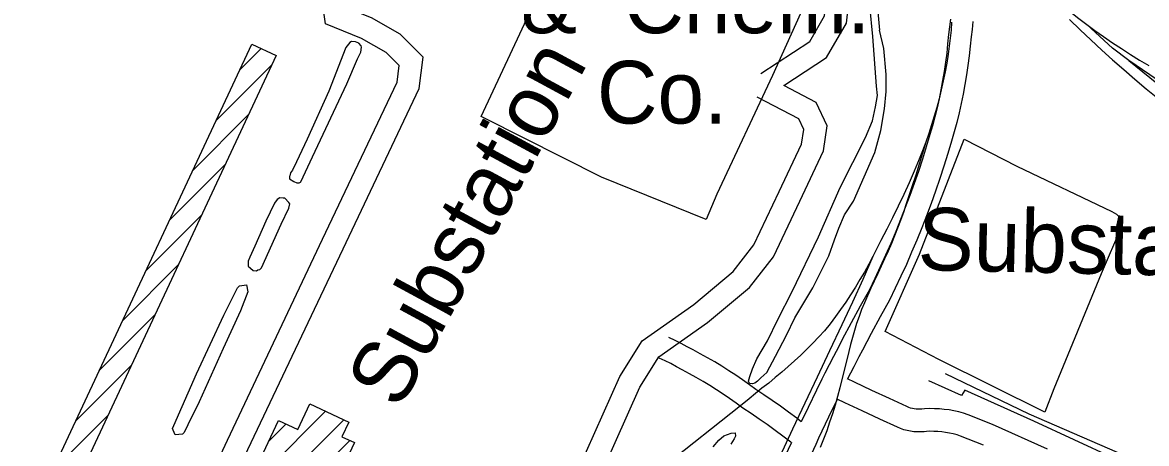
# Model space of a CAD drawing. Extents: x 3677843 to 3715951, y 511991 to 537744.
# Drawn here: x 3709745 to 3711233, y 525496 to 526054 of the extents above; entities that cross this region are included whole.
import ezdxf

# ---------------------------------------------------------------- set-up
doc = ezdxf.new("R2010")
doc.units = 0
for name, color, linetype in [('V-BLDG-IDEN', 7, 'Continuous'), ('V-BLDG-OTLN', 7, 'Continuous'), ('V-RAIL-TRAK', 7, 'Continuous'), ('V-ROAD-CNTR', 7, 'Continuous'), ('V-SITE-OTLN', 7, 'Continuous'), ('V-SITE-OTLN-IDEN', 7, 'Continuous'), ('V-TOPO-SHOR', 7, 'Continuous'), ('V-UTIL-LINE', 7, 'Continuous')]:
    doc.layers.add(name, color=color, linetype=linetype)

msp = doc.modelspace()

# ---------------------------------------------------------------- linework, layer by layer
at = {"layer": 'V-BLDG-OTLN'}
for p, q in [((3710032.3, 525990.3), (3710061.1, 526019.1)), ((3710001.3, 525923.9), (3710075.4, 525998)), ((3709970.2, 525857.5), (3710044.3, 525931.6)), ((3709939.2, 525791.1), (3710013.3, 525865.2)), ((3709908.2, 525724.7), (3709982.3, 525798.8)), ((3709877.1, 525658.3), (3709951.2, 525732.4)), ((3709846.1, 525591.9), (3709920.2, 525666)), ((3709815.1, 525525.5), (3709889.2, 525599.7)), ((3709784, 525459.2), (3709858.1, 525533.3)), ((3710008.3, 525365.3), (3710170.3, 525527.2)), ((3710039.6, 525431.9), (3710146.2, 525538.5)), ((3710070.8, 525498.5), (3710094.1, 525521.7)), ((3709977.1, 525298.7), (3710178.2, 525499.8))]:
    msp.add_line(p, q, dxfattribs=at)
for points in [[(3710080.9, 526009.8), (3709588.7, 524956.9), (3709556.3, 524972.1), (3710048.5, 526025)], [(3709786.7, 524892.7), (3710084, 525526.4), (3710109.5, 525514.4), (3710125.4, 525548.3), (3710177, 525524.1), (3710167.9, 525504.6), (3710184.3, 525497), (3709885.5, 524860.1), (3709831.6, 524885.4), (3709826.3, 524874.1)]]:
    msp.add_lwpolyline(points, close=True, dxfattribs=at)
at = {"layer": 'V-RAIL-TRAK'}
for points in [[(3711045.8, 526148.3), (3711054.9, 526138.6), (3711064.2, 526129.1), (3711073.5, 526119.8), (3711083.1, 526110.6), (3711092.8, 526101.5), (3711102.6, 526092.7), (3711112.6, 526084), (3711122.8, 526075.4), (3711133, 526067.1), (3711143.4, 526058.9), (3711154, 526050.8), (3711164.7, 526043), (3711176.3, 526034.8), (3711188.1, 526026.8), (3711199.9, 526018.9), (3711211.9, 526011.2), (3711224, 526003.7), (3711236.2, 525996.4)], [(3710975.2, 526054.1), (3710974.4, 526043.5), (3710973.4, 526032.9), (3710972.1, 526022.3), (3710970.7, 526011.7), (3710968.7, 525999.8), (3710966.5, 525988), (3710964, 525976.1), (3710961.4, 525964.4), (3710958.5, 525952.6), (3710955.4, 525941), (3710952, 525929.4), (3710948.5, 525917.8), (3710944.8, 525906.3), (3710940.8, 525894.9), (3710936.6, 525883.6), (3710932.3, 525872.3), (3710925.7, 525856.7), (3710918.8, 525841.1), (3710911.8, 525825.6), (3710904.5, 525810.2), (3710897, 525794.9), (3710889.3, 525779.7), (3710881.4, 525764.7), (3710876.3, 525754.1), (3710871, 525743.6)], [(3711131.3, 526057.5), (3711145.4, 526043.9), (3711159.6, 526030.4), (3711173.9, 526017.1), (3711188.4, 526004), (3711203.1, 525991.1), (3711217.9, 525978.3), (3711232.9, 525965.8), (3711248, 525953.4)], [(3712608.8, 524928.9), (3712566.7, 524961.8), (3712496.5, 525018.2), (3712438.3, 525066.1), (3712367.7, 525121.9), (3712286.5, 525188.8), (3712183.7, 525268.6), (3712094.5, 525340.9), (3712014.3, 525407.3), (3711931.1, 525474.1), (3711853.4, 525534.5), (3711774.7, 525600.3), (3711675.9, 525677.6), (3711576.2, 525756.9), (3711512, 525807.3), (3711479.9, 525830.7), (3711443.9, 525854.7), (3711403.3, 525878.6), (3711319.1, 525930.4), (3711255.5, 525971.8), (3711209.9, 526003.2), (3711188.3, 526019.7), (3711154, 526050.8)], [(3711209.9, 526003.2), (3711277, 525948.8), (3711352.2, 525887.5), (3711451.5, 525806.2), (3711508.1, 525760.3), (3711571.3, 525713.4), (3711662, 525639.6), (3711745.7, 525570.2), (3711849.5, 525486.4), (3711949.7, 525403.6), (3712037.5, 525333.3), (3712142.7, 525249), (3712231.5, 525178.6), (3712295.6, 525127.3), (3712351.7, 525084.8)], [(3710940.8, 525894.9), (3710936.6, 525880.3), (3710932.3, 525865.8), (3710927.7, 525851.4), (3710923, 525837), (3710918, 525822.6), (3710914.7, 525812.1), (3710911.3, 525801.6), (3710907.6, 525791.3), (3710903.7, 525780.9), (3710899.7, 525770.7), (3710895.4, 525760.5), (3710891, 525750.5), (3710886.4, 525740.5), (3710877.3, 525721.1), (3710868.3, 525701.6), (3710859.6, 525682.1), (3710856, 525673.1), (3710852.6, 525664), (3710849.4, 525654.8), (3710846.4, 525645.6), (3710843.7, 525636.3), (3710841.2, 525626.9), (3710839, 525617.4), (3710827.2, 525569.4), (3710824.1, 525557.9), (3710820.8, 525546.5), (3710817.3, 525535.1), (3710813.6, 525523.8), (3710809.7, 525512.6), (3710805.6, 525501.4), (3710801.3, 525490.4)], [(3710871, 525743.6), (3710865.5, 525733.2), (3710859.8, 525722.9), (3710853.8, 525712.8), (3710847.7, 525702.7), (3710841.4, 525692.8), (3710834.9, 525683), (3710828.2, 525673.4), (3710821.3, 525663.8), (3710814.3, 525654.4), (3710807, 525645.2), (3710799.4, 525636.9), (3710791.5, 525628.8), (3710783.6, 525620.8), (3710775.4, 525612.9), (3710767.2, 525605.2), (3710758.8, 525597.6), (3710750.3, 525590.2), (3710741.7, 525583), (3710732.9, 525575.8), (3710724, 525568.9), (3710707.1, 525555), (3710695.6, 525545.6), (3710595.3, 525466)], [(3710871, 525743.6), (3710857.6, 525713.2), (3710843.8, 525683), (3710829.8, 525653), (3710813.6, 525618.3), (3710797.3, 525583.6), (3710780.9, 525549.1), (3710764.3, 525514.6), (3710694.7, 525363.9)]]:
    msp.add_lwpolyline(points, dxfattribs=at)
at = {"layer": 'V-ROAD-CNTR'}
for points in [[(3710753, 525969.9), (3710809.6, 526007.3), (3710836.1, 526052.6), (3710841.9, 526103.8), (3710836, 526196.2), (3710829, 526290.7), (3710823.7, 526322.1), (3710809.7, 526344.4), (3710783, 526358.7), (3710677.5, 526406.3), (3710579.6, 526445.3), (3710530.4, 526465.4), (3710505.4, 526467.2), (3710485.2, 526461.5), (3710456.2, 526437), (3710443.4, 526411), (3710424, 526346.7), (3710397, 526309.1), (3710371.2, 526271.1), (3710355.7, 526232.8), (3710347.8, 526207.8)], [(3710722.7, 525985.8), (3710787.2, 526028.5), (3710807, 526062.3), (3710811.8, 526104.5), (3710806, 526194.1), (3710799.2, 526287.1), (3710795.1, 526311.2), (3710788.5, 526321.7), (3710769.7, 526331.8), (3710665.8, 526378.7), (3710568.3, 526417.5), (3710523.4, 526435.9), (3710508.5, 526436.9), (3710499.6, 526434.4), (3710480.4, 526418.1), (3710471.5, 526400), (3710451.3, 526333.3), (3710421.6, 526291.9), (3710397.9, 526256.9), (3710383.9, 526222.6), (3710372.7, 526187)], [(3709700.2, 524830.2), (3709780.5, 524995.5), (3710016.2, 525500.3), (3710142.3, 525766.6), (3710241, 525974.7), (3710243.8, 525996.6), (3710226.4, 526014), (3710193.8, 526032.5), (3710146.1, 526051.7), (3710140, 526095.8), (3710149.2, 526145), (3710164.8, 526206), (3710190, 526239.7), (3710210.9, 526254.2), (3710245.7, 526276.1)], [(3709727, 524816.6), (3709807.6, 524982.6), (3710043.4, 525487.6), (3710169.4, 525753.8), (3710270.2, 525966.2), (3710275.4, 526007.4), (3710244.8, 526038.1), (3710206.9, 526059.6), (3710173.4, 526073.1), (3710170.4, 526095.1), (3710178.5, 526138.5), (3710192.4, 526192.7), (3710211.2, 526217.8), (3710227.5, 526229.2), (3710263.5, 526251.9)], [(3710973.5, 526057.8), (3710972.4, 526048), (3710971.1, 526037.7), (3710969.9, 526025.1), (3710968.6, 526012.9), (3710967, 526000.8), (3710965.2, 525988.6), (3710963.2, 525976.5), (3710960.9, 525964.5), (3710958.5, 525952.5), (3710955.8, 525940.5), (3710952.9, 525928.6), (3710949.7, 525916.8), (3710946.4, 525905), (3710941.5, 525888.7), (3710936.4, 525872.4), (3710931.1, 525856.3), (3710925.5, 525840.2), (3710919.8, 525824.2), (3710913.8, 525808.2), (3710907.6, 525792.4), (3710901.2, 525776.6), (3710894.6, 525760.9), (3710887.8, 525745.3), (3710880.7, 525729.8), (3710873.5, 525714.4), (3710866.2, 525699.4), (3710854.2, 525677.8), (3710842.2, 525655.7), (3710830.4, 525633.5), (3710825.7, 525624.4), (3710818.8, 525611.2), (3710807.4, 525588.8), (3710803.4, 525581), (3710796.1, 525566.3), (3710785, 525543.6), (3710776, 525524.3)], [(3711003.4, 526054.8), (3711002.2, 526044.4), (3711000.9, 526034.4), (3710999.8, 526022.1), (3710998.4, 526009.3), (3710996.7, 525996.6), (3710994.8, 525984), (3710992.7, 525971.3), (3710990.4, 525958.7), (3710987.8, 525946.2), (3710985, 525933.7), (3710981.9, 525921.2), (3710978.7, 525908.8), (3710975.2, 525896.5), (3710970.2, 525879.9), (3710964.9, 525863.2), (3710959.5, 525846.7), (3710953.8, 525830.2), (3710947.9, 525813.8), (3710941.8, 525797.5), (3710935.5, 525781.3), (3710928.9, 525765.1), (3710922.1, 525749.1), (3710915.2, 525733.1), (3710908, 525717.3), (3710900.5, 525701.5), (3710892.8, 525685.6), (3710880.5, 525663.4), (3710868.7, 525641.5), (3710857, 525619.5), (3710852.3, 525610.5), (3710845.5, 525597.4), (3710836.9, 525580.7)], [(3709715, 523873), (3709764.2, 523915.8), (3709816.7, 523979.5), (3709869.6, 524081.3), (3709943.7, 524239.9), (3710059.8, 524484.2), (3710203.8, 524796.1), (3710342.6, 525094), (3710496.8, 525423.5), (3710562.4, 525570.2), (3710587.6, 525610.7), (3710651.9, 525656.2), (3710707.7, 525702.4), (3710739.1, 525743.1), (3710774.1, 525816.8), (3710805.5, 525883.4), (3710810.4, 525916.5), (3710795.6, 525947.6), (3710753, 525969.9)], [(3709742.7, 523936.8), (3709791.5, 523996.2), (3709842.7, 524094.6), (3709916.5, 524252.7), (3710032.7, 524496.9), (3710176.6, 524808.7), (3710315.4, 525106.7), (3710469.5, 525436), (3710535.8, 525584.3), (3710565.3, 525631.7), (3710633.7, 525680), (3710686, 525723.4), (3710713.4, 525758.9), (3710747, 525829.6), (3710776.5, 525892.2), (3710779.4, 525911.8), (3710772.8, 525925.7), (3710717.6, 525954.6)], [(3710776.1, 525524.5), (3710773.5, 525526.5), (3710770.1, 525529.1), (3710759.3, 525537.2), (3710748.5, 525545.1), (3710737.5, 525552.8), (3710726.4, 525560.3), (3710715.7, 525567.3), (3710707.3, 525573.6), (3710698.4, 525579.9), (3710689.3, 525586.2), (3710680.1, 525592.2), (3710670.8, 525598.1), (3710661.4, 525603.7), (3710651.9, 525609.3), (3710642.3, 525614.6), (3710632.8, 525619.6), (3710625.1, 525623.9), (3710617.1, 525628.1), (3710608.9, 525632.2), (3710600.8, 525636.1)], [(3710763, 525496.6), (3710762.1, 525497.4), (3710755.1, 525502.8), (3710751.8, 525505.3), (3710741.5, 525513.1), (3710731.1, 525520.7), (3710720.5, 525528.1), (3710709.8, 525535.3), (3710698.5, 525542.7), (3710689.7, 525549.3), (3710681.2, 525555.4), (3710672.6, 525561.2), (3710663.9, 525567), (3710655.1, 525572.5), (3710646.1, 525577.9), (3710637.1, 525583.1), (3710628, 525588.2), (3710618.5, 525593.2), (3710610.8, 525597.5), (3710603.3, 525601.5), (3710595.8, 525605.3), (3710587.9, 525608.9)], [(3711102.1, 525488), (3711029.3, 525520.8), (3710997.2, 525533.9), (3710990.7, 525535.9), (3710984.5, 525537.5), (3710978.2, 525538.9), (3710971.9, 525540.1), (3710965.5, 525540.9), (3710959.1, 525541.5), (3710952.6, 525541.8), (3710946.2, 525541.9), (3710939.3, 525541.7), (3710935.5, 525541.1), (3710933, 525541), (3710930.6, 525541), (3710928.1, 525541.1), (3710925.7, 525541.5), (3710923.3, 525542), (3710920.9, 525542.6), (3710918.6, 525543.4), (3710915.9, 525544.6), (3710892.8, 525555.2), (3710869.6, 525566), (3710846.4, 525576.9), (3710837.2, 525581.2)], [(3710823.8, 525554.6), (3710823, 525553), (3710812.1, 525530.7), (3710799.1, 525502.8), (3710795.2, 525494.5), (3710785.9, 525474.7), (3710772.4, 525446.7), (3710758.8, 525418.8), (3710745.1, 525391), (3710731.1, 525363.3), (3710716.9, 525335.7), (3710702.8, 525308.5), (3710682.2, 525265.2), (3710661.7, 525221.6), (3710641.4, 525177.9), (3710621.3, 525134.1), (3710601.3, 525090.1), (3710532.1, 524945.2), (3710464, 524798.1), (3710426.8, 524717.1)], [(3711017.5, 525493.3), (3710987.1, 525505.6), (3710982.4, 525507), (3710977.4, 525508.4), (3710972.3, 525509.5), (3710967.2, 525510.4), (3710962.1, 525511.1), (3710956.9, 525511.6), (3710951.7, 525511.8), (3710946.5, 525511.9), (3710941.9, 525511.7), (3710938.7, 525511.3), (3710934.2, 525511), (3710929.6, 525511), (3710925.1, 525511.3), (3710920.6, 525511.9), (3710916.1, 525512.8), (3710911.8, 525514), (3710907.5, 525515.5), (3710903.7, 525517.2), (3710880.2, 525528), (3710856.9, 525538.8), (3710833.6, 525549.7), (3710823.7, 525554.4)], [(3710763.3, 525497.1), (3710758.8, 525487.6), (3710745.4, 525459.8), (3710731.9, 525432.1), (3710718.2, 525404.4), (3710704.4, 525376.9), (3710690.3, 525349.5), (3710675.9, 525321.8), (3710655.1, 525278), (3710634.5, 525234.3), (3710614.2, 525190.5), (3710594, 525146.6), (3710574.1, 525102.8), (3710505, 524958), (3710436.7, 524810.6), (3710399.5, 524729.7)]]:
    msp.add_lwpolyline(points, dxfattribs=at)
at = {"layer": 'V-SITE-OTLN'}
for points in [[(3710352.1, 525929.1), (3710432.2, 526100.4), (3710513.4, 526275.1), (3710675.2, 526195.6), (3710805.9, 526134.2), (3710738.1, 525983.5), (3710664.4, 525825.9), (3710650.3, 525792.3), (3710511.5, 525848.4), (3710356.8, 525926.8)], [(3711061.6, 525863.3), (3711187.5, 525803), (3711193.4, 525799.5), (3711198.7, 525794.2), (3711201, 525789.5), (3711199.9, 525783.1), (3711173, 525720.7), (3711110.5, 525568.3), (3711098.8, 525537.2), (3710958.2, 525606.8), (3710887, 525644.2), (3710932.6, 525746.6), (3710991.6, 525898.9)]]:
    msp.add_lwpolyline(points, close=True, dxfattribs=at)
at = {"layer": 'V-TOPO-SHOR'}
msp.add_line((3710061.2, 525728.6), (3710087.3, 525786.4), dxfattribs=at)
for points in [[(3710745.2, 525659.8), (3710763.8, 525697.1), (3710799.1, 525769.4), (3710827.5, 525834.7), (3710861.2, 525901.2), (3710870.4, 525923.4), (3710874.5, 525942), (3710876.8, 525956.6), (3710875.6, 525969.4), (3710870.7, 526035.2), (3710863, 526116.7), (3710862.4, 526130.1), (3710862.3, 526134.2), (3710864.7, 526137.1), (3710867, 526142.4), (3710872.2, 526140.1), (3710872.8, 526134.2), (3710872.9, 526116.2), (3710879.5, 526043.4)], [(3710767.4, 525662.2), (3710791.2, 525701.8), (3710812.6, 525744.4), (3710820.1, 525765.4), (3710825.9, 525781.1), (3710833.4, 525798.6), (3710845.1, 525816.7), (3710873.4, 525881.4), (3710881.5, 525910.6), (3710886.1, 525939.1), (3710888.4, 525961.9), (3710888.3, 525984.6), (3710885.3, 526018.9), (3710879.5, 526043.4)], [(3710188.5, 526005.5), (3710192.8, 526014.4), (3710193.9, 526020.8), (3710193.3, 526022.5), (3710190.4, 526026), (3710185.7, 526027.8), (3710180.5, 526028.3), (3710178.2, 526027.2), (3710172.9, 526020.2), (3710150.4, 525962.4), (3710122, 525898.9), (3710107.5, 525869.1), (3710102.3, 525858), (3710099.9, 525854.5), (3710098.8, 525850.5), (3710098.2, 525849.3), (3710098.2, 525846.4), (3710104, 525842.9), (3710108.1, 525841.2), (3710111, 525841.2), (3710112.8, 525841.8), (3710113.4, 525842.3), (3710129, 525875.6), (3710174.2, 525972.4), (3710188.5, 526005.5)], [(3710087.3, 525786.4), (3710097.7, 525807.4), (3710098.9, 525813.2), (3710097.7, 525814.9), (3710092.4, 525820.7), (3710090.1, 525820.7), (3710085.5, 525821.3), (3710082, 525819), (3710078.5, 525814.3), (3710066.9, 525790.4), (3710052.4, 525757.2), (3710046, 525742.6), (3710043.7, 525737.3), (3710043.7, 525735.6), (3710043.7, 525730.9), (3710046.7, 525728), (3710050.2, 525725.1), (3710054.8, 525724.5), (3710056.6, 525725.7), (3710058.9, 525726.3), (3710061.2, 525728.6)], [(3709947, 525507), (3709944.2, 525513.3), (3709943.6, 525515.6), (3709945.3, 525519.7), (3709975.2, 525588.1), (3710011.5, 525665.9), (3710029.7, 525701.9), (3710032, 525704.8), (3710041.5, 525705.9)], [(3710041.5, 525705.9), (3710043.2, 525696.6), (3710033.3, 525671.3), (3710010.4, 525621.8), (3709978.8, 525551), (3709963.6, 525520.4), (3709958.9, 525510.4), (3709956.5, 525508), (3709947, 525507)], [(3710730.3, 525589.8), (3710722.7, 525582.8), (3710718.1, 525578.2), (3710714.6, 525575.8), (3710711.7, 525574.7), (3710707.6, 525575.2), (3710706.4, 525578.1), (3710708.1, 525584.6), (3710711.6, 525594.5), (3710717.4, 525607.9), (3710731.3, 525631.8), (3710745.2, 525659.8)], [(3710730.3, 525589.8), (3710741.9, 525611.4), (3710756.3, 525639.4), (3710767.4, 525662.2)], [(3710659.4, 525491.2), (3710667, 525500), (3710673.4, 525505.8), (3710683.3, 525509.4), (3710688.5, 525509.9), (3710689.1, 525505.3), (3710687.4, 525501.8), (3710682.7, 525494.8)]]:
    msp.add_lwpolyline(points, dxfattribs=at)
at = {"layer": 'V-UTIL-LINE'}
for points in [[(3711194.9, 525483.6), (3711077.9, 525534.4), (3710967, 525588.1)], [(3711190.7, 525476), (3711084.1, 525525.4), (3710992.6, 525566.4), (3710988.4, 525559.3), (3710944.8, 525578.6)]]:
    msp.add_lwpolyline(points, dxfattribs=at)

# ---------------------------------------------------------------- texts
at = {"layer": 'V-BLDG-IDEN'}
for s, p in [('&  Chem.', (3710404.9, 526039.4)), (' Co.', (3710474.6, 525919.7))]:
    msp.add_text(s, height=83, dxfattribs=at).set_placement(p)
at = {"layer": 'V-SITE-OTLN-IDEN'}
for rotation, p in [(61.5452, (3710244, 525538.7)), (358.7409, (3710929.7, 525725.7))]:
    msp.add_text('Substation', height=83, rotation=rotation, dxfattribs=at).set_placement(p)

doc.saveas('drawing.dxf')
